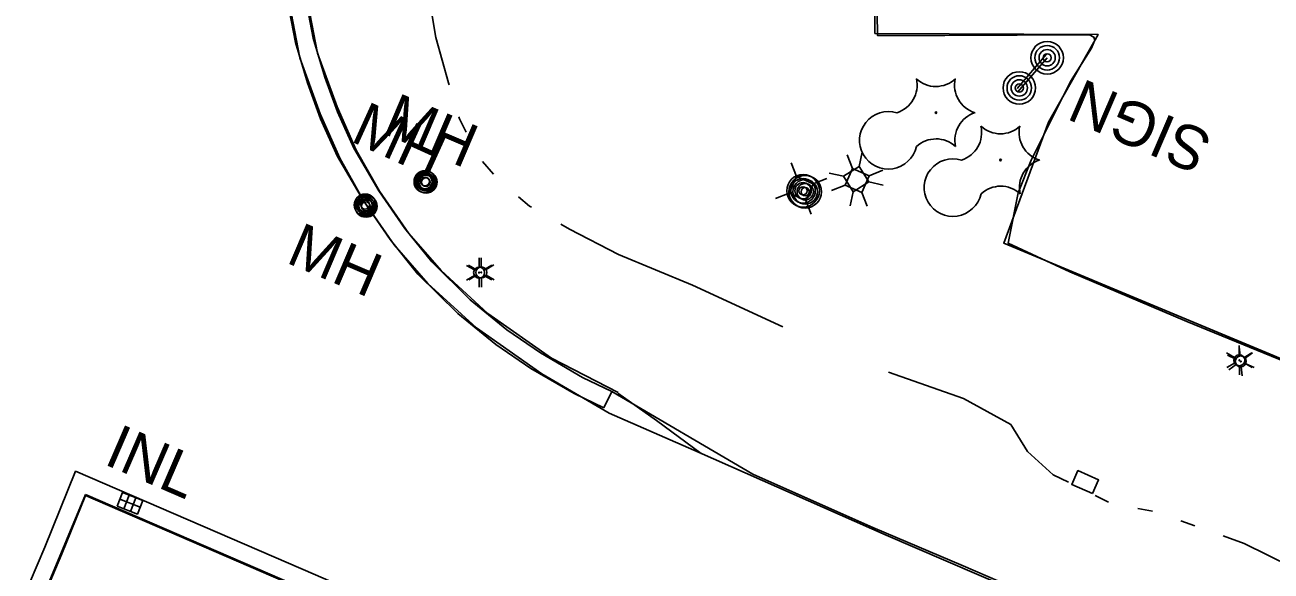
# Model space of a CAD drawing. Extents: x 588843 to 2552415, y 180129 to 269402.
# Drawn here: x 593445.4 to 593615.7, y 185762.9 to 185837.6 of the extents above; entities that cross this region are included whole.
import ezdxf

# ---------------------------------------------------------------- set-up
doc = ezdxf.new("R2010")
doc.units = 0
for name, color, linetype in [('Default', 7, 'Continuous'), ('E_AREA', 7, 'Continuous'), ('E_DRN', 7, 'Continuous'), ('E_DRN_Text', 7, 'Continuous'), ('E_DWY', 7, 'Continuous'), ('E_LAND_Vegetation', 7, 'Continuous'), ('E_LTG', 7, 'Continuous'), ('E_MISCPROP', 7, 'Continuous'), ('E_RDWY', 7, 'Continuous'), ('E_RDWY_C_and_G', 7, 'Continuous'), ('E_RDWY_Gravel', 7, 'Continuous'), ('E_SGN', 7, 'Continuous'), ('E_SGN_Text', 7, 'Continuous'), ('E_UTL_AG_Bold', 7, 'Continuous'), ('E_UTL_MH', 7, 'Continuous'), ('E_UTL_MH_Text', 7, 'Continuous'), ('E_WTR_P', 7, 'Continuous')]:
    doc.layers.add(name, color=color, linetype=linetype)

# ---------------------------------------------------------------- blocks, each defined once
blk = doc.blocks.new('LPOL')
at = {"layer": 'Default'}
for p, q in [((-0.75, 1.3), (-2, 3.46)), ((0.75, 1.3), (2, 3.46)), ((-4, 0), (-1.5, 0)), ((1.5, 0), (4, 0)), ((-2, -3.46), (-0.75, -1.3)), ((2, -3.46), (0.75, -1.3))]:
    blk.add_line(p, q, dxfattribs=at)
for radius in [1.5, 1.5, 1.5, 0.125]:
    blk.add_circle((0, 0), radius, dxfattribs=at)
blk = doc.blocks.new('POLE')
at = {"layer": 'Default'}
for radius in [4.46, 3.35, 2.23, 1.12]:
    blk.add_circle((0, 0), radius, dxfattribs=at)
blk = doc.blocks.new('MHO')
at = {"layer": 'Default'}
for centre, radius in [((0.08, -0.12), 3), ((0.08, -0.12), 2.43), ((0.07, -0.15), 1.94), ((0.02, -0.16), 1.21)]:
    blk.add_circle(centre, radius, dxfattribs=at)
blk = doc.blocks.new('PED')
at = {"layer": 'Default'}
for p, q in [((-2.5, 2.5), (-5.33, 5.33)), ((2.5, 2.5), (5.33, 5.33)), ((-2.5, -2.5), (-5.33, -5.33)), ((2.5, -2.5), (5.33, -5.33))]:
    blk.add_line(p, q, dxfattribs=at)
blk.add_lwpolyline([(-2.5, -2.5), (2.5, -2.5), (2.5, 2.5), (-2.5, 2.5)], close=True, dxfattribs=at)
blk = doc.blocks.new('CTRE')
at = {"layer": 'Default'}
blk.add_circle((0, 0), 0.223, dxfattribs=at)
for centre, start, end in [((-11.97, 8.96), 280.2067, 5.9716), ((1.81, 14.92), 220.2113, 305.9762), ((13.83, 5.89), 160.2113, 245.9762), ((-13.83, -5.9), 340.2113, 65.9762), ((12.03, -9.04), 185.9272, 100.2511), ((-1.81, -14.93), 40.2113, 125.9762)]:
    blk.add_arc(centre, 7.87, start, end, dxfattribs=at)
blk = doc.blocks.new('INLO')
at = {"layer": 'E_DRN'}
for p, q in [((2, -4), (2, 0)), ((4, -4), (4, 0)), ((6, -2), (0, -2))]:
    blk.add_line(p, q, dxfattribs=at)
blk.add_lwpolyline([(0, -4), (6, -4), (6, 0), (0, 0), (0, -4)], close=True, dxfattribs=at)
blk = doc.blocks.new('INLT_25')
at = {"layer": 'E_DRN_Text'}
blk.add_text('INL', height=12, dxfattribs=at).set_placement((-11.03, -6))
blk = doc.blocks.new('MHT')
at = {"layer": 'E_UTL_MH_Text'}
blk.add_text('MH', height=12, dxfattribs=at).set_placement((-9.81, -6))
blk = doc.blocks.new('INLT_39_1')
at = {"layer": 'E_DRN_Text'}
blk.add_text('INL', height=39.37, dxfattribs=at).set_placement((-36.2, -19.7))
blk = doc.blocks.new('MHO_3')
at = {"layer": 'E_UTL_MH'}
for centre, radius in [((0.3, -0.4), 9.84), ((0.3, -0.4), 7.98), ((0.2, -0.5), 6.35), ((0.1, -0.5), 3.97)]:
    blk.add_circle(centre, radius, dxfattribs=at)
blk = doc.blocks.new('MHT_3')
at = {"layer": 'E_UTL_MH_Text'}
blk.add_text('MH', height=39.37, dxfattribs=at).set_placement((-32.2, -19.7))
blk = doc.blocks.new('PED_3')
at = {"layer": 'E_UTL_AG_Bold'}
for p, q in [((-8.2, 8.2), (-17.5, 17.5)), ((8.2, 8.2), (17.5, 17.5)), ((-8.2, -8.2), (-17.5, -17.5)), ((8.2, -8.2), (17.5, -17.5))]:
    blk.add_line(p, q, dxfattribs=at)
blk.add_lwpolyline([(-8.2, -8.2), (8.2, -8.2), (8.2, 8.2), (-8.2, 8.2)], close=True, dxfattribs=at)
blk = doc.blocks.new('LPOL_4')
at = {"layer": 'E_LTG'}
for p, q in [((-2.5, 4.3), (-6.6, 11.4)), ((2.5, 4.3), (6.6, 11.4)), ((-13.1, 0), (-4.9, 0)), ((4.9, 0), (13.1, 0)), ((-6.6, -11.4), (-2.5, -4.3)), ((6.6, -11.4), (2.5, -4.3))]:
    blk.add_line(p, q, dxfattribs=at)
for radius in [4.92, 4.92, 4.92, 0.41]:
    blk.add_circle((0, 0), radius, dxfattribs=at)
blk = doc.blocks.new('POLE_3')
at = {"layer": 'E_MISCPROP'}
for radius in [14.6, 11, 7.32, 3.66]:
    blk.add_circle((0, 0), radius, dxfattribs=at)
blk = doc.blocks.new('SIGN_3')
at = {"layer": 'E_SGN'}
blk.add_text('SIGN', height=39.37, dxfattribs=at).set_placement((-56.1, -19.7))

msp = doc.modelspace()

# ---------------------------------------------------------------- linework, layer by layer
at = {"layer": 'E_AREA'}
msp.add_lwpolyline([(593591.34, 185773.52), (593588.51, 185774.78), (593589.34, 185776.65), (593592.17, 185775.39), (593591.34, 185773.52)], close=True, dxfattribs=at)
at = {"layer": 'E_DWY'}
for points in [[(593561.3, 185898.37), (593561.59, 185836.43), (593592.09, 185836.3), (593585.32, 185824.31), (593579.2, 185807.78), (593629.08, 185786.97), (593683.34, 185763.77), (593715.78, 185763.83), (593758.03, 185763.57), (593758.13, 185803.19), (593757.72, 185847.98), (593757.71, 185903.71), (593757.53, 185954.3)], [(593626.39, 185787.96), (593604.22, 185797.06), (593588.26, 185803.86), (593579.8, 185807.78), (593581.19, 185814.63), (593582.97, 185819.1), (593588.33, 185829.86), (593591.19, 185834.44), (593591.67, 185835.51), (593591.5, 185835.94), (593590.92, 185836.23), (593571.13, 185836.15), (593561.94, 185836.17), (593561.79, 185845.33)]]:
    msp.add_lwpolyline(points, dxfattribs=at)
at = {"layer": 'E_RDWY'}
for points in [[(593759.1, 185683.31), (593742.04, 185690.53), (593728.3, 185696.69), (593709.33, 185704.73), (593695.77, 185710.83), (593682.84, 185716.47), (593670.2, 185721.87), (593658.17, 185727.03), (593647.4, 185731.86), (593631.92, 185738.54), (593621.67, 185743), (593610.57, 185747.71), (593598.94, 185752.59), (593585.45, 185758.54), (593573.64, 185763.64), (593561.33, 185768.89), (593544.91, 185776.17), (593525.62, 185787.49)], [(593759.23, 185683.39), (593739.55, 185691.58), (593712.69, 185703.4), (593684.94, 185715.45), (593651.85, 185729.61), (593625.47, 185740.91), (593596.7, 185753.38), (593563.11, 185767.85), (593537.55, 185779.12), (593525.28, 185784.5)]]:
    msp.add_lwpolyline(points, dxfattribs=at)
msp.add_lwpolyline([(593453.69, 185773.4), (593523.56, 185743.19), (593588.11, 185715.4), (593631.1, 185696.92), (593667.51, 185681.1), (593666.73, 185678.74), (593618.51, 185694.03), (593571.62, 185708.83), (593555.14, 185714.19), (593536.4, 185722.25), (593496.73, 185739.41), (593448.26, 185760.34), (593453.69, 185773.4)], close=True, dxfattribs=at)
at = {"layer": 'E_RDWY_C_and_G'}
msp.add_line((593524.54, 185785.23), (593525.62, 185787.49), dxfattribs=at)
for points in [[(593525.28, 185784.5), (593516.08, 185789.89), (593507.12, 185796.18), (593500.49, 185802.26), (593495.89, 185807.55), (593491.73, 185813.52), (593488.45, 185819.36), (593485.74, 185825.44), (593482.99, 185833.08), (593481.36, 185841.45), (593480.5, 185850.56), (593480.6, 185857.14), (593481.52, 185864.5), (593483.18, 185872.5), (593485.32, 185879.46), (593486.2, 185883.3)], [(593524.54, 185785.23), (593520.46, 185787.18), (593514.54, 185790.64), (593509.77, 185793.89), (593504.56, 185798.16), (593499.13, 185803.52), (593495.33, 185808.28), (593491.66, 185813.55), (593488.12, 185819.59), (593485.79, 185824.76), (593484.01, 185829.67), (593482.39, 185835.21), (593481.28, 185840.87), (593480.44, 185846.23), (593480.21, 185852.92), (593480.35, 185858.38), (593481.19, 185863.53), (593482.38, 185869.88), (593486.07, 185882.94)], [(593525.62, 185787.49), (593521.63, 185789.39), (593515.87, 185792.75), (593511.27, 185795.89), (593506.24, 185800.02), (593501, 185805.19), (593497.34, 185809.78), (593493.77, 185814.9), (593490.34, 185820.74), (593488.11, 185825.7), (593486.38, 185830.45), (593484.82, 185835.81), (593483.74, 185841.3), (593482.93, 185846.46), (593482.71, 185852.93), (593482.84, 185858.15), (593483.65, 185863.1), (593484.82, 185869.31), (593488.48, 185882.26)], [(593526.49, 185787.32), (593517.38, 185792.03), (593508.69, 185798.13), (593502.28, 185804.01), (593497.86, 185809.09), (593493.85, 185814.85), (593490.68, 185820.48), (593488.06, 185826.38), (593485.4, 185833.75), (593483.84, 185841.81), (593483, 185850.66), (593483.1, 185856.96), (593483.98, 185864.09), (593485.61, 185871.88), (593487.7, 185878.69), (593488.91, 185882.24)]]:
    msp.add_lwpolyline(points, dxfattribs=at)
for points in [[(593448.13, 185766.21), (593446.03, 185761.25), (593445.89, 185760.73), (593445.4, 185758.88), (593471.82, 185747.59), (593502.39, 185734.18), (593537.96, 185718.62), (593551.21, 185713.11), (593555.3, 185711.56), (593576.13, 185704.66), (593609.59, 185694.25), (593642.06, 185683.63), (593668.03, 185675.84), (593670.7, 185682.2), (593650.33, 185690.99), (593611.9, 185707.52), (593580.22, 185721.35), (593554.46, 185732.38), (593530.38, 185742.76), (593496.85, 185757.3), (593485.12, 185762.4), (593452.33, 185776.58)], [(593484.13, 185760.1), (593453.68, 185773.27), (593450.44, 185765.26), (593448.36, 185760.33), (593472.81, 185749.89), (593503.4, 185736.47), (593538.94, 185720.91), (593552.13, 185715.43), (593556.13, 185713.91), (593576.9, 185707.03), (593610.35, 185696.63), (593642.8, 185686.01), (593666.59, 185678.87), (593667.44, 185680.89), (593649.35, 185688.7), (593610.91, 185705.23), (593579.23, 185719.06), (593553.48, 185730.09), (593529.39, 185740.47), (593495.86, 185755.01)]]:
    msp.add_lwpolyline(points, close=True, dxfattribs=at)
at = {"layer": 'E_RDWY_Gravel'}
msp.add_lwpolyline([(593526.45, 185787.23), (593531.75, 185783.51), (593537.84, 185778.99)], dxfattribs=at)
at = {"layer": 'E_SGN'}
msp.add_line((593585.15, 185833.11), (593581.14, 185828.46), dxfattribs=at)
msp.add_lwpolyline([(593581.02, 185828.92), (593585.01, 185833.56)], dxfattribs=at)
at = {"layer": 'E_WTR_P'}
for points in [[(593502.54, 185862.44), (593501.94, 185856.15), (593501.07, 185847.66), (593500.71, 185841.06), (593501.59, 185835.88), (593503.3, 185829.7), (593503.38, 185829.42)], [(593504.73, 185825.02), (593504.81, 185824.75), (593505.73, 185822.94)], [(593507.93, 185818.91), (593509.45, 185817.18)], [(593512.86, 185814.1), (593514.39, 185812.81), (593514.66, 185812.66)], [(593518.65, 185810.35), (593519.82, 185809.68), (593526.52, 185806.22), (593536.64, 185802.01), (593548.99, 185796.32)], [(593563.43, 185790.11), (593573.68, 185786.52), (593580.16, 185782.97), (593582.45, 185779.28), (593585.96, 185776.09), (593588.05, 185775.07)], [(593591.71, 185773.24), (593593.54, 185772.32)], [(593597.52, 185771.47), (593599.54, 185771.11)], [(593603.41, 185769.81), (593605.34, 185769.12)], [(593609.19, 185767.74), (593612.06, 185766.71), (593631.41, 185757.17), (593635.93, 185754.95)]]:
    msp.add_lwpolyline(points, dxfattribs=at)

# ---------------------------------------------------------------- block references
at = {"layer": 'E_DRN', "xscale": 0.4999999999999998, "yscale": 0.49999999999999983, "rotation": -21.589004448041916}
msp.add_blockref('INLO', (593458.72, 185773.67), dxfattribs=at)
at = {"layer": 'E_DRN_Text'}
for name, p, xscale, yscale, rotation in [('INLT_25', (593462.27, 185778.18), 0.49999999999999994, 0.5000000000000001, -23.33669759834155), ('INLT_39_1', (593462.28, 185778.18), 0.1524003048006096, 0.1524003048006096, -23.401029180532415)]:
    msp.add_blockref(name, p, dxfattribs=dict(at, xscale=xscale, yscale=yscale, rotation=rotation))
at = {"layer": 'E_LAND_Vegetation', "xscale": 0.5, "yscale": 0.5, "rotation": -112.98358720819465}
for p in [(593569.94, 185825.6), (593578.77, 185819.13)]:
    msp.add_blockref('CTRE', p, dxfattribs=at)
at = {"layer": 'E_LTG'}
for name, p, xscale, yscale, rotation in [('LPOL', (593507.49, 185803.73), 0.5000000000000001, 0.5, -89.67337617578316), ('LPOL_4', (593507.79, 185803.75), 0.1524003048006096, 0.1524003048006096, -89.2544447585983), ('LPOL', (593611.41, 185791.75), 0.5000000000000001, 0.5, -89.67337617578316), ('LPOL_4', (593611.6, 185791.59), 0.1524003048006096, 0.15240030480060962, -84.36014555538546)]:
    msp.add_blockref(name, p, dxfattribs=dict(at, xscale=xscale, yscale=yscale, rotation=rotation))
at = {"layer": 'E_MISCPROP'}
for name, p, xscale, yscale, rotation in [('POLE_3', (593585.14, 185833.11), 0.1524003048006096, 0.1524003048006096, -89.2544447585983), ('POLE_3', (593581.33, 185828.98), 0.1524003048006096, 0.1524003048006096, -89.2544447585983), ('POLE', (593551.77, 185814.92), 0.5000000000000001, 0.5, -89.67337617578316), ('POLE_3', (593552.06, 185814.79), 0.1524003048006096, 0.1524003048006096, -89.2544447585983)]:
    msp.add_blockref(name, p, dxfattribs=dict(at, xscale=xscale, yscale=yscale, rotation=rotation))
at = {"layer": 'E_SGN_Text', "xscale": 0.1524003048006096, "yscale": 0.15240030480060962, "rotation": 156.76422909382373}
msp.add_blockref('SIGN_3', (593598.99, 185823.2), dxfattribs=at)
at = {"layer": 'E_UTL_AG_Bold'}
for name, p, xscale, yscale, rotation in [('PED', (593559.03, 185816.52), 0.4999999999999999, 0.4999999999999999, -57.756605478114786), ('PED_3', (593551.51, 185815.24), 0.1524003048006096, 0.1524003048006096, 156.5196793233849), ('PED_3', (593559.17, 185816.34), 0.1524003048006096, 0.1524003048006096, 156.5196793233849)]:
    msp.add_blockref(name, p, dxfattribs=dict(at, xscale=xscale, yscale=yscale, rotation=rotation))
at = {"layer": 'E_UTL_MH'}
for name, p, xscale, yscale, rotation in [('MHO', (593500.17, 185816.17), 0.4999999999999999, 0.49999999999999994, -113.37414845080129), ('MHO_3', (593500.22, 185816.18), 0.1524003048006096, 0.1524003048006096, -24.02558251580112), ('MHO', (593491.98, 185812.99), 0.4999999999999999, 0.49999999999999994, -113.37414845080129), ('MHO_3', (593492.01, 185812.88), 0.15240030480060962, 0.15240030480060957, -24.440434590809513)]:
    msp.add_blockref(name, p, dxfattribs=dict(at, xscale=xscale, yscale=yscale, rotation=rotation))
at = {"layer": 'E_UTL_MH_Text'}
for name, p, xscale, yscale, rotation in [('MHT_3', (593495.44, 185822.47), 0.15240030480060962, 0.15240030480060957, -24.440434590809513), ('MHT', (593499.74, 185823.7), 0.5000000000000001, 0.4999999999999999, -23.108396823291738), ('MHT', (593486.61, 185806), 0.5000000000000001, 0.4999999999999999, -23.108396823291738)]:
    msp.add_blockref(name, p, dxfattribs=dict(at, xscale=xscale, yscale=yscale, rotation=rotation))

doc.saveas('drawing.dxf')
